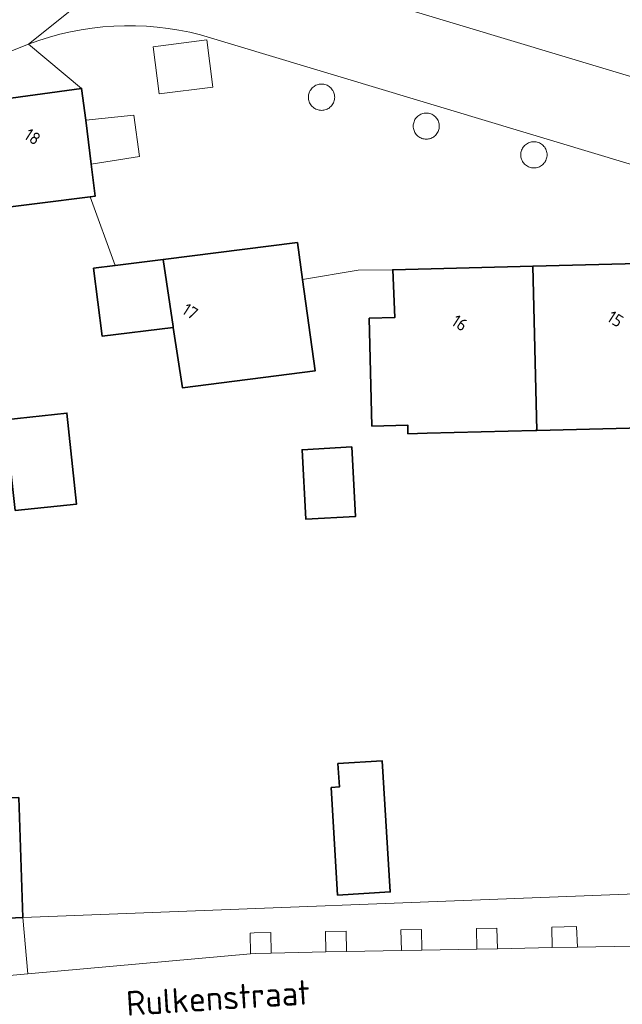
# Model space of a CAD drawing. Extents: x 184422 to 188298, y 343471 to 350189.
# Tile 413 of 513: x 187012 to 187056, y 349157 to 349228. Entities that reach past the tile are written whole.
import ezdxf
from ezdxf.enums import TextEntityAlignment as Align

# ---------------------------------------------------------------- set-up
doc = ezdxf.new("R2010")
doc.units = 0
for name, color, linetype, lineweight in [('B-WA-GR-BEPLANTING_CULTUUR_HEESTERS-GV', 252, 'Continuous', 18), ('B-WA-OG-TERREIN_ERF-GV', 252, 'Continuous', 18), ('B-WA-OG-TOPOGRAFIE-T18', 252, 'Continuous', 18), ('B-WA-VH-VERHARDING_OPEN-GV', 252, 'Continuous', 18), ('B-WA-VH-VERHARDING_SIERBESTRATING-GV', 252, 'Continuous', 18), ('B-WA-VH-VERHARDING_STRAATBAKSTEEN-GV', 252, 'Continuous', 18), ('B-WE-OG-BEBOUWING-GV', 250, 'Continuous', 35), ('B-WE-OG-BEBOUWING-T18', 10, 'Continuous', 18)]:
    doc.layers.add(name, color=color, linetype=linetype, lineweight=lineweight)
doc.styles.add('NLCS-ISO-M1000-T18', font='NLCS-ISO.ttf', dxfattribs={"height": 1.8})
doc.styles.add('NLCS-ISO-M500-T18', font='NLCS-ISO.ttf', dxfattribs={"height": 0.9})

msp = doc.modelspace()

# ---------------------------------------------------------------- linework, layer by layer
at = {"layer": 'B-WA-GR-BEPLANTING_CULTUUR_HEESTERS-GV', "flags": 128}
for points in [[(187025.216, 349226.849), (187021.304, 349226.35), (187021.744, 349222.902), (187025.656, 349223.401)], [(187025.216, 349226.849), (187021.304, 349226.35), (187021.744, 349222.902), (187025.656, 349223.401)], [(187025.216, 349226.849), (187021.304, 349226.35), (187021.744, 349222.902), (187025.656, 349223.401)], [(187034.538, 349222.665), (187034.534, 349222.749), (187034.523, 349222.832), (187034.505, 349222.913), (187034.48, 349222.993), (187034.448, 349223.07), (187034.41, 349223.145), (187034.365, 349223.215), (187034.314, 349223.281), (187034.257, 349223.343), (187034.195, 349223.4), (187034.129, 349223.451), (187034.058, 349223.496), (187033.984, 349223.534), (187033.907, 349223.566), (187033.827, 349223.591), (187033.746, 349223.609), (187033.663, 349223.62), (187033.579, 349223.624), (187033.495, 349223.62), (187033.412, 349223.609), (187033.331, 349223.591), (187033.251, 349223.566), (187033.174, 349223.534), (187033.1, 349223.496), (187033.029, 349223.451), (187032.963, 349223.4), (187032.901, 349223.343), (187032.844, 349223.281), (187032.793, 349223.215), (187032.748, 349223.145), (187032.71, 349223.07), (187032.678, 349222.993), (187032.653, 349222.913), (187032.635, 349222.832), (187032.624, 349222.749), (187032.62, 349222.665), (187032.624, 349222.581), (187032.635, 349222.498), (187032.653, 349222.417), (187032.678, 349222.337), (187032.71, 349222.26), (187032.748, 349222.185), (187032.793, 349222.115), (187032.844, 349222.049), (187032.901, 349221.987), (187032.963, 349221.93), (187033.029, 349221.879), (187033.1, 349221.834), (187033.174, 349221.796), (187033.251, 349221.764), (187033.331, 349221.739), (187033.412, 349221.721), (187033.495, 349221.71), (187033.579, 349221.706), (187033.663, 349221.71), (187033.746, 349221.721), (187033.827, 349221.739), (187033.907, 349221.764), (187033.984, 349221.796), (187034.058, 349221.834), (187034.129, 349221.879), (187034.195, 349221.93), (187034.257, 349221.987), (187034.314, 349222.049), (187034.365, 349222.115), (187034.41, 349222.185), (187034.448, 349222.26), (187034.48, 349222.337), (187034.505, 349222.417), (187034.523, 349222.498), (187034.534, 349222.581)], [(187034.538, 349222.665), (187034.534, 349222.749), (187034.523, 349222.832), (187034.505, 349222.913), (187034.48, 349222.993), (187034.448, 349223.07), (187034.41, 349223.145), (187034.365, 349223.215), (187034.314, 349223.281), (187034.257, 349223.343), (187034.195, 349223.4), (187034.129, 349223.451), (187034.058, 349223.496), (187033.984, 349223.534), (187033.907, 349223.566), (187033.827, 349223.591), (187033.746, 349223.609), (187033.663, 349223.62), (187033.579, 349223.624), (187033.495, 349223.62), (187033.412, 349223.609), (187033.331, 349223.591), (187033.251, 349223.566), (187033.174, 349223.534), (187033.1, 349223.496), (187033.029, 349223.451), (187032.963, 349223.4), (187032.901, 349223.343), (187032.844, 349223.281), (187032.793, 349223.215), (187032.748, 349223.145), (187032.71, 349223.07), (187032.678, 349222.993), (187032.653, 349222.913), (187032.635, 349222.832), (187032.624, 349222.749), (187032.62, 349222.665), (187032.624, 349222.581), (187032.635, 349222.498), (187032.653, 349222.417), (187032.678, 349222.337), (187032.71, 349222.26), (187032.748, 349222.185), (187032.793, 349222.115), (187032.844, 349222.049), (187032.901, 349221.987), (187032.963, 349221.93), (187033.029, 349221.879), (187033.1, 349221.834), (187033.174, 349221.796), (187033.251, 349221.764), (187033.331, 349221.739), (187033.412, 349221.721), (187033.495, 349221.71), (187033.579, 349221.706), (187033.663, 349221.71), (187033.746, 349221.721), (187033.827, 349221.739), (187033.907, 349221.764), (187033.984, 349221.796), (187034.058, 349221.834), (187034.129, 349221.879), (187034.195, 349221.93), (187034.257, 349221.987), (187034.314, 349222.049), (187034.365, 349222.115), (187034.41, 349222.185), (187034.448, 349222.26), (187034.48, 349222.337), (187034.505, 349222.417), (187034.523, 349222.498), (187034.534, 349222.581)], [(187034.538, 349222.665), (187034.534, 349222.749), (187034.523, 349222.832), (187034.505, 349222.913), (187034.48, 349222.993), (187034.448, 349223.07), (187034.41, 349223.145), (187034.365, 349223.215), (187034.314, 349223.281), (187034.257, 349223.343), (187034.195, 349223.4), (187034.129, 349223.451), (187034.058, 349223.496), (187033.984, 349223.534), (187033.907, 349223.566), (187033.827, 349223.591), (187033.746, 349223.609), (187033.663, 349223.62), (187033.579, 349223.624), (187033.495, 349223.62), (187033.412, 349223.609), (187033.331, 349223.591), (187033.251, 349223.566), (187033.174, 349223.534), (187033.1, 349223.496), (187033.029, 349223.451), (187032.963, 349223.4), (187032.901, 349223.343), (187032.844, 349223.281), (187032.793, 349223.215), (187032.748, 349223.145), (187032.71, 349223.07), (187032.678, 349222.993), (187032.653, 349222.913), (187032.635, 349222.832), (187032.624, 349222.749), (187032.62, 349222.665), (187032.624, 349222.581), (187032.635, 349222.498), (187032.653, 349222.417), (187032.678, 349222.337), (187032.71, 349222.26), (187032.748, 349222.185), (187032.793, 349222.115), (187032.844, 349222.049), (187032.901, 349221.987), (187032.963, 349221.93), (187033.029, 349221.879), (187033.1, 349221.834), (187033.174, 349221.796), (187033.251, 349221.764), (187033.331, 349221.739), (187033.412, 349221.721), (187033.495, 349221.71), (187033.579, 349221.706), (187033.663, 349221.71), (187033.746, 349221.721), (187033.827, 349221.739), (187033.907, 349221.764), (187033.984, 349221.796), (187034.058, 349221.834), (187034.129, 349221.879), (187034.195, 349221.93), (187034.257, 349221.987), (187034.314, 349222.049), (187034.365, 349222.115), (187034.41, 349222.185), (187034.448, 349222.26), (187034.48, 349222.337), (187034.505, 349222.417), (187034.523, 349222.498), (187034.534, 349222.581)], [(187040.265, 349220.557), (187040.269, 349220.474), (187040.279, 349220.392), (187040.297, 349220.311), (187040.322, 349220.232), (187040.354, 349220.156), (187040.392, 349220.082), (187040.437, 349220.012), (187040.487, 349219.946), (187040.543, 349219.885), (187040.604, 349219.829), (187040.67, 349219.779), (187040.74, 349219.734), (187040.814, 349219.696), (187040.89, 349219.664), (187040.969, 349219.639), (187041.05, 349219.621), (187041.132, 349219.611), (187041.215, 349219.607), (187041.298, 349219.611), (187041.38, 349219.621), (187041.461, 349219.639), (187041.54, 349219.664), (187041.616, 349219.696), (187041.69, 349219.734), (187041.76, 349219.779), (187041.826, 349219.829), (187041.887, 349219.885), (187041.943, 349219.946), (187041.993, 349220.012), (187042.038, 349220.082), (187042.076, 349220.156), (187042.108, 349220.232), (187042.133, 349220.311), (187042.151, 349220.392), (187042.161, 349220.474), (187042.165, 349220.557), (187042.161, 349220.64), (187042.151, 349220.722), (187042.133, 349220.803), (187042.108, 349220.882), (187042.076, 349220.958), (187042.038, 349221.032), (187041.993, 349221.102), (187041.943, 349221.168), (187041.887, 349221.229), (187041.826, 349221.285), (187041.76, 349221.335), (187041.69, 349221.38), (187041.616, 349221.418), (187041.54, 349221.45), (187041.461, 349221.475), (187041.38, 349221.493), (187041.298, 349221.503), (187041.215, 349221.507), (187041.132, 349221.503), (187041.05, 349221.493), (187040.969, 349221.475), (187040.89, 349221.45), (187040.814, 349221.418), (187040.74, 349221.38), (187040.67, 349221.335), (187040.604, 349221.285), (187040.543, 349221.229), (187040.487, 349221.168), (187040.437, 349221.102), (187040.392, 349221.032), (187040.354, 349220.958), (187040.322, 349220.882), (187040.297, 349220.803), (187040.279, 349220.722), (187040.269, 349220.64)], [(187040.265, 349220.557), (187040.269, 349220.474), (187040.279, 349220.392), (187040.297, 349220.311), (187040.322, 349220.232), (187040.354, 349220.156), (187040.392, 349220.082), (187040.437, 349220.012), (187040.487, 349219.946), (187040.543, 349219.885), (187040.604, 349219.829), (187040.67, 349219.779), (187040.74, 349219.734), (187040.814, 349219.696), (187040.89, 349219.664), (187040.969, 349219.639), (187041.05, 349219.621), (187041.132, 349219.611), (187041.215, 349219.607), (187041.298, 349219.611), (187041.38, 349219.621), (187041.461, 349219.639), (187041.54, 349219.664), (187041.616, 349219.696), (187041.69, 349219.734), (187041.76, 349219.779), (187041.826, 349219.829), (187041.887, 349219.885), (187041.943, 349219.946), (187041.993, 349220.012), (187042.038, 349220.082), (187042.076, 349220.156), (187042.108, 349220.232), (187042.133, 349220.311), (187042.151, 349220.392), (187042.161, 349220.474), (187042.165, 349220.557), (187042.161, 349220.64), (187042.151, 349220.722), (187042.133, 349220.803), (187042.108, 349220.882), (187042.076, 349220.958), (187042.038, 349221.032), (187041.993, 349221.102), (187041.943, 349221.168), (187041.887, 349221.229), (187041.826, 349221.285), (187041.76, 349221.335), (187041.69, 349221.38), (187041.616, 349221.418), (187041.54, 349221.45), (187041.461, 349221.475), (187041.38, 349221.493), (187041.298, 349221.503), (187041.215, 349221.507), (187041.132, 349221.503), (187041.05, 349221.493), (187040.969, 349221.475), (187040.89, 349221.45), (187040.814, 349221.418), (187040.74, 349221.38), (187040.67, 349221.335), (187040.604, 349221.285), (187040.543, 349221.229), (187040.487, 349221.168), (187040.437, 349221.102), (187040.392, 349221.032), (187040.354, 349220.958), (187040.322, 349220.882), (187040.297, 349220.803), (187040.279, 349220.722), (187040.269, 349220.64)], [(187040.265, 349220.557), (187040.269, 349220.474), (187040.279, 349220.392), (187040.297, 349220.311), (187040.322, 349220.232), (187040.354, 349220.156), (187040.392, 349220.082), (187040.437, 349220.012), (187040.487, 349219.946), (187040.543, 349219.885), (187040.604, 349219.829), (187040.67, 349219.779), (187040.74, 349219.734), (187040.814, 349219.696), (187040.89, 349219.664), (187040.969, 349219.639), (187041.05, 349219.621), (187041.132, 349219.611), (187041.215, 349219.607), (187041.298, 349219.611), (187041.38, 349219.621), (187041.461, 349219.639), (187041.54, 349219.664), (187041.616, 349219.696), (187041.69, 349219.734), (187041.76, 349219.779), (187041.826, 349219.829), (187041.887, 349219.885), (187041.943, 349219.946), (187041.993, 349220.012), (187042.038, 349220.082), (187042.076, 349220.156), (187042.108, 349220.232), (187042.133, 349220.311), (187042.151, 349220.392), (187042.161, 349220.474), (187042.165, 349220.557), (187042.161, 349220.64), (187042.151, 349220.722), (187042.133, 349220.803), (187042.108, 349220.882), (187042.076, 349220.958), (187042.038, 349221.032), (187041.993, 349221.102), (187041.943, 349221.168), (187041.887, 349221.229), (187041.826, 349221.285), (187041.76, 349221.335), (187041.69, 349221.38), (187041.616, 349221.418), (187041.54, 349221.45), (187041.461, 349221.475), (187041.38, 349221.493), (187041.298, 349221.503), (187041.215, 349221.507), (187041.132, 349221.503), (187041.05, 349221.493), (187040.969, 349221.475), (187040.89, 349221.45), (187040.814, 349221.418), (187040.74, 349221.38), (187040.67, 349221.335), (187040.604, 349221.285), (187040.543, 349221.229), (187040.487, 349221.168), (187040.437, 349221.102), (187040.392, 349221.032), (187040.354, 349220.958), (187040.322, 349220.882), (187040.297, 349220.803), (187040.279, 349220.722), (187040.269, 349220.64)], [(187050.022, 349218.465), (187050.018, 349218.548), (187050.007, 349218.631), (187049.989, 349218.713), (187049.964, 349218.793), (187049.932, 349218.87), (187049.894, 349218.944), (187049.849, 349219.014), (187049.798, 349219.081), (187049.741, 349219.142), (187049.68, 349219.199), (187049.613, 349219.25), (187049.543, 349219.295), (187049.469, 349219.333), (187049.392, 349219.365), (187049.312, 349219.39), (187049.23, 349219.408), (187049.147, 349219.419), (187049.064, 349219.423), (187048.981, 349219.419), (187048.898, 349219.408), (187048.816, 349219.39), (187048.736, 349219.365), (187048.659, 349219.333), (187048.585, 349219.295), (187048.515, 349219.25), (187048.448, 349219.199), (187048.387, 349219.142), (187048.33, 349219.081), (187048.279, 349219.014), (187048.234, 349218.944), (187048.196, 349218.87), (187048.164, 349218.793), (187048.139, 349218.713), (187048.121, 349218.631), (187048.11, 349218.548), (187048.106, 349218.465), (187048.11, 349218.382), (187048.121, 349218.299), (187048.139, 349218.217), (187048.164, 349218.137), (187048.196, 349218.06), (187048.234, 349217.986), (187048.279, 349217.916), (187048.33, 349217.849), (187048.387, 349217.788), (187048.448, 349217.731), (187048.515, 349217.68), (187048.585, 349217.635), (187048.659, 349217.597), (187048.736, 349217.565), (187048.816, 349217.54), (187048.898, 349217.522), (187048.981, 349217.511), (187049.064, 349217.507), (187049.147, 349217.511), (187049.23, 349217.522), (187049.312, 349217.54), (187049.392, 349217.565), (187049.469, 349217.597), (187049.543, 349217.635), (187049.613, 349217.68), (187049.68, 349217.731), (187049.741, 349217.788), (187049.798, 349217.849), (187049.849, 349217.916), (187049.894, 349217.986), (187049.932, 349218.06), (187049.964, 349218.137), (187049.989, 349218.217), (187050.007, 349218.299), (187050.018, 349218.382)], [(187050.022, 349218.465), (187050.018, 349218.548), (187050.007, 349218.631), (187049.989, 349218.713), (187049.964, 349218.793), (187049.932, 349218.87), (187049.894, 349218.944), (187049.849, 349219.014), (187049.798, 349219.081), (187049.741, 349219.142), (187049.68, 349219.199), (187049.613, 349219.25), (187049.543, 349219.295), (187049.469, 349219.333), (187049.392, 349219.365), (187049.312, 349219.39), (187049.23, 349219.408), (187049.147, 349219.419), (187049.064, 349219.423), (187048.981, 349219.419), (187048.898, 349219.408), (187048.816, 349219.39), (187048.736, 349219.365), (187048.659, 349219.333), (187048.585, 349219.295), (187048.515, 349219.25), (187048.448, 349219.199), (187048.387, 349219.142), (187048.33, 349219.081), (187048.279, 349219.014), (187048.234, 349218.944), (187048.196, 349218.87), (187048.164, 349218.793), (187048.139, 349218.713), (187048.121, 349218.631), (187048.11, 349218.548), (187048.106, 349218.465), (187048.11, 349218.382), (187048.121, 349218.299), (187048.139, 349218.217), (187048.164, 349218.137), (187048.196, 349218.06), (187048.234, 349217.986), (187048.279, 349217.916), (187048.33, 349217.849), (187048.387, 349217.788), (187048.448, 349217.731), (187048.515, 349217.68), (187048.585, 349217.635), (187048.659, 349217.597), (187048.736, 349217.565), (187048.816, 349217.54), (187048.898, 349217.522), (187048.981, 349217.511), (187049.064, 349217.507), (187049.147, 349217.511), (187049.23, 349217.522), (187049.312, 349217.54), (187049.392, 349217.565), (187049.469, 349217.597), (187049.543, 349217.635), (187049.613, 349217.68), (187049.68, 349217.731), (187049.741, 349217.788), (187049.798, 349217.849), (187049.849, 349217.916), (187049.894, 349217.986), (187049.932, 349218.06), (187049.964, 349218.137), (187049.989, 349218.217), (187050.007, 349218.299), (187050.018, 349218.382)], [(187050.022, 349218.465), (187050.018, 349218.548), (187050.007, 349218.631), (187049.989, 349218.713), (187049.964, 349218.793), (187049.932, 349218.87), (187049.894, 349218.944), (187049.849, 349219.014), (187049.798, 349219.081), (187049.741, 349219.142), (187049.68, 349219.199), (187049.613, 349219.25), (187049.543, 349219.295), (187049.469, 349219.333), (187049.392, 349219.365), (187049.312, 349219.39), (187049.23, 349219.408), (187049.147, 349219.419), (187049.064, 349219.423), (187048.981, 349219.419), (187048.898, 349219.408), (187048.816, 349219.39), (187048.736, 349219.365), (187048.659, 349219.333), (187048.585, 349219.295), (187048.515, 349219.25), (187048.448, 349219.199), (187048.387, 349219.142), (187048.33, 349219.081), (187048.279, 349219.014), (187048.234, 349218.944), (187048.196, 349218.87), (187048.164, 349218.793), (187048.139, 349218.713), (187048.121, 349218.631), (187048.11, 349218.548), (187048.106, 349218.465), (187048.11, 349218.382), (187048.121, 349218.299), (187048.139, 349218.217), (187048.164, 349218.137), (187048.196, 349218.06), (187048.234, 349217.986), (187048.279, 349217.916), (187048.33, 349217.849), (187048.387, 349217.788), (187048.448, 349217.731), (187048.515, 349217.68), (187048.585, 349217.635), (187048.659, 349217.597), (187048.736, 349217.565), (187048.816, 349217.54), (187048.898, 349217.522), (187048.981, 349217.511), (187049.064, 349217.507), (187049.147, 349217.511), (187049.23, 349217.522), (187049.312, 349217.54), (187049.392, 349217.565), (187049.469, 349217.597), (187049.543, 349217.635), (187049.613, 349217.68), (187049.68, 349217.731), (187049.741, 349217.788), (187049.798, 349217.849), (187049.849, 349217.916), (187049.894, 349217.986), (187049.932, 349218.06), (187049.964, 349218.137), (187049.989, 349218.217), (187050.007, 349218.299), (187050.018, 349218.382)], [(187033.899, 349160.335), (187035.399, 349160.364), (187035.368, 349161.864), (187033.868, 349161.834)], [(187033.899, 349160.335), (187035.399, 349160.364), (187035.368, 349161.864), (187033.868, 349161.834)], [(187033.899, 349160.335), (187035.399, 349160.364), (187035.368, 349161.864), (187033.868, 349161.834)], [(187040.898, 349160.47), (187040.867, 349161.97), (187039.367, 349161.941), (187039.398, 349160.441)], [(187040.898, 349160.47), (187040.867, 349161.97), (187039.367, 349161.941), (187039.398, 349160.441)], [(187040.898, 349160.47), (187040.867, 349161.97), (187039.367, 349161.941), (187039.398, 349160.441)], [(187046.397, 349160.576), (187046.366, 349162.076), (187044.867, 349162.047), (187044.897, 349160.547)], [(187046.397, 349160.576), (187046.366, 349162.076), (187044.867, 349162.047), (187044.897, 349160.547)], [(187046.397, 349160.576), (187046.366, 349162.076), (187044.867, 349162.047), (187044.897, 349160.547)], [(187052.24, 349160.689), (187052.169, 349162.188), (187050.366, 349162.154), (187050.396, 349160.654)], [(187052.24, 349160.689), (187052.169, 349162.188), (187050.366, 349162.154), (187050.396, 349160.654)], [(187052.24, 349160.689), (187052.169, 349162.188), (187050.366, 349162.154), (187050.396, 349160.654)], [(187028.4, 349160.205), (187028.738, 349160.235), (187029.9, 349160.257), (187029.869, 349161.757), (187028.658, 349161.734), (187028.37, 349161.708)], [(187028.4, 349160.205), (187028.738, 349160.235), (187029.9, 349160.257), (187029.869, 349161.757), (187028.658, 349161.734), (187028.37, 349161.708)], [(187028.4, 349160.205), (187028.738, 349160.235), (187029.9, 349160.257), (187029.869, 349161.757), (187028.658, 349161.734), (187028.37, 349161.708)]]:
    msp.add_lwpolyline(points, close=True, dxfattribs=at)
at = {"layer": 'B-WA-OG-TERREIN_ERF-GV', "flags": 128}
for points in [[(187061.783, 349198.676), (187049.287, 349198.358), (187049.156, 349198.355), (187041.276, 349198.158), (187039.878, 349198.122), (187039.862, 349198.755), (187037.255, 349198.689), (187037.055, 349206.547), (187038.914, 349206.594), (187038.769, 349210.082), (187036.256, 349210.06), (187032.194, 349209.374), (187033.11, 349202.707), (187023.435, 349201.486), (187022.771, 349205.884), (187017.587, 349205.23), (187016.961, 349210.191), (187018.528, 349210.389), (187016.715, 349215.405), (187005.091, 349213.933), (187003.218, 349215.451), (187002.686, 349219.659), (187004.145, 349221.681)], [(187061.783, 349198.676), (187049.287, 349198.358), (187049.156, 349198.355), (187041.276, 349198.158), (187039.878, 349198.122), (187039.862, 349198.755), (187037.255, 349198.689), (187037.055, 349206.547), (187038.914, 349206.594), (187038.769, 349210.082), (187036.256, 349210.06), (187032.194, 349209.374), (187033.11, 349202.707), (187023.435, 349201.486), (187022.771, 349205.884), (187017.587, 349205.23), (187016.961, 349210.191), (187018.528, 349210.389), (187016.715, 349215.405), (187005.091, 349213.933), (187003.218, 349215.451), (187002.686, 349219.659), (187004.145, 349221.681)], [(187061.783, 349198.676), (187049.287, 349198.358), (187049.156, 349198.355), (187041.276, 349198.158), (187039.878, 349198.122), (187039.862, 349198.755), (187037.255, 349198.689), (187037.055, 349206.547), (187038.914, 349206.594), (187038.769, 349210.082), (187036.256, 349210.06), (187032.194, 349209.374), (187033.11, 349202.707), (187023.435, 349201.486), (187022.771, 349205.884), (187017.587, 349205.23), (187016.961, 349210.191), (187018.528, 349210.389), (187016.715, 349215.405), (187005.091, 349213.933), (187003.218, 349215.451), (187002.686, 349219.659), (187004.145, 349221.681)], [(186989.006, 349161.78), (186989.188, 349161.786), (186998.051, 349162.143), (186997.906, 349165.759), (186997.85, 349167.139), (186998.811, 349167.178), (186998.656, 349171.034), (187000.213, 349171.097), (187001.347, 349173.553), (187002.42, 349174.581), (187005.127, 349174.697), (187006.156, 349173.655), (187006.284, 349171.415), (187011.501, 349171.594), (187011.795, 349162.84), (187057.127, 349164.611)], [(186989.006, 349161.78), (186989.188, 349161.786), (186998.051, 349162.143), (186997.906, 349165.759), (186997.85, 349167.139), (186998.811, 349167.178), (186998.656, 349171.034), (187000.213, 349171.097), (187001.347, 349173.553), (187002.42, 349174.581), (187005.127, 349174.697), (187006.156, 349173.655), (187006.284, 349171.415), (187011.501, 349171.594), (187011.795, 349162.84), (187057.127, 349164.611)], [(186989.006, 349161.78), (186989.188, 349161.786), (186998.051, 349162.143), (186997.906, 349165.759), (186997.85, 349167.139), (186998.811, 349167.178), (186998.656, 349171.034), (187000.213, 349171.097), (187001.347, 349173.553), (187002.42, 349174.581), (187005.127, 349174.697), (187006.156, 349173.655), (187006.284, 349171.415), (187011.501, 349171.594), (187011.795, 349162.84), (187057.127, 349164.611)]]:
    msp.add_lwpolyline(points, dxfattribs=at)
for points in [[(187036.065, 349192.103), (187032.43, 349191.905), (187032.154, 349196.964), (187035.789, 349197.162)], [(187036.065, 349192.103), (187032.43, 349191.905), (187032.154, 349196.964), (187035.789, 349197.162)], [(187036.065, 349192.103), (187032.43, 349191.905), (187032.154, 349196.964), (187035.789, 349197.162)], [(187034.876, 349172.372), (187034.773, 349174.07), (187038.009, 349174.265), (187038.585, 349164.712), (187034.752, 349164.481), (187034.278, 349172.336)], [(187034.876, 349172.372), (187034.773, 349174.07), (187038.009, 349174.265), (187038.585, 349164.712), (187034.752, 349164.481), (187034.278, 349172.336)], [(187034.876, 349172.372), (187034.773, 349174.07), (187038.009, 349174.265), (187038.585, 349164.712), (187034.752, 349164.481), (187034.278, 349172.336)]]:
    msp.add_lwpolyline(points, close=True, dxfattribs=at)
at = {"layer": 'B-WA-VH-VERHARDING_OPEN-GV', "flags": 128}
msp.add_lwpolyline([(187016.382, 349220.987), (187016.786, 349217.793), (187020.317, 349218.343), (187019.889, 349221.351)], close=True, dxfattribs=at)
msp.add_lwpolyline([(187016.382, 349220.987), (187016.786, 349217.793), (187020.317, 349218.343), (187019.889, 349221.351)], close=True, dxfattribs=at)
msp.add_lwpolyline([(187016.382, 349220.987), (187016.786, 349217.793), (187020.317, 349218.343), (187019.889, 349221.351)], close=True, dxfattribs=at)
at = {"layer": 'B-WA-VH-VERHARDING_SIERBESTRATING-GV', "flags": 128}
for points in [[(187026.523, 349233.09), (187068.223, 349220.519), (187094.107, 349210.187), (187096.67, 349209.855), (187098.3, 349211.558), (187099.939, 349214.463), (187098.461, 349217.543), (187097.155, 349216.916), (187094.539, 349215.402), (187086.456, 349224.225), (187081.194, 349229.174), (187076.178, 349233.891), (187076.012, 349234.054), (187066.825, 349243.067), (187062.046, 349247.755), (187058.358, 349251.374), (187053.304, 349256.332), (187052.344, 349255.346), (187046.299, 349261.912), (187041.938, 349266.648), (187041.241, 349267.376)], [(187026.523, 349233.09), (187068.223, 349220.519), (187094.107, 349210.187), (187096.67, 349209.855), (187098.3, 349211.558), (187099.939, 349214.463), (187098.461, 349217.543), (187097.155, 349216.916), (187094.539, 349215.402), (187086.456, 349224.225), (187081.194, 349229.174), (187076.178, 349233.891), (187076.012, 349234.054), (187066.825, 349243.067), (187062.046, 349247.755), (187058.358, 349251.374), (187053.304, 349256.332), (187052.344, 349255.346), (187046.299, 349261.912), (187041.938, 349266.648), (187041.241, 349267.376)], [(187026.523, 349233.09), (187068.223, 349220.519), (187094.107, 349210.187), (187096.67, 349209.855), (187098.3, 349211.558), (187099.939, 349214.463), (187098.461, 349217.543), (187097.155, 349216.916), (187094.539, 349215.402), (187086.456, 349224.225), (187081.194, 349229.174), (187076.178, 349233.891), (187076.012, 349234.054), (187066.825, 349243.067), (187062.046, 349247.755), (187058.358, 349251.374), (187053.304, 349256.332), (187052.344, 349255.346), (187046.299, 349261.912), (187041.938, 349266.648), (187041.241, 349267.376)], [(186987.412, 349225.057), (186977.306, 349223.309), (186977.333, 349223.036), (186978.257, 349217.39), (186978.312, 349217.137), (186978.72, 349217.212), (186983.041, 349218.008), (186982.877, 349218.591), (186984.774, 349218.966), (186984.906, 349218.348), (186990.645, 349219.318), (186995.348, 349220.541), (187000, 349221.946), (187002.852, 349222.905), (187005.681, 349223.935), (187012.216, 349226.535), (187025.273, 349236.982), (187019.827, 349239.756)], [(186987.412, 349225.057), (186977.306, 349223.309), (186977.333, 349223.036), (186978.257, 349217.39), (186978.312, 349217.137), (186978.72, 349217.212), (186983.041, 349218.008), (186982.877, 349218.591), (186984.774, 349218.966), (186984.906, 349218.348), (186990.645, 349219.318), (186995.348, 349220.541), (187000, 349221.946), (187002.852, 349222.905), (187005.681, 349223.935), (187012.216, 349226.535), (187025.273, 349236.982), (187019.827, 349239.756)], [(186987.412, 349225.057), (186977.306, 349223.309), (186977.333, 349223.036), (186978.257, 349217.39), (186978.312, 349217.137), (186978.72, 349217.212), (186983.041, 349218.008), (186982.877, 349218.591), (186984.774, 349218.966), (186984.906, 349218.348), (186990.645, 349219.318), (186995.348, 349220.541), (187000, 349221.946), (187002.852, 349222.905), (187005.681, 349223.935), (187012.216, 349226.535), (187025.273, 349236.982), (187019.827, 349239.756)], [(187025.273, 349236.982), (187012.216, 349226.535)], [(187025.273, 349236.982), (187012.216, 349226.535)], [(187025.273, 349236.982), (187012.216, 349226.535)], [(187109.742, 349195.619), (187115.5, 349192.633), (187116.016, 349192.366), (187119.303, 349190.661), (187121.835, 349196.224), (187114.674, 349199.938), (187104.141, 349205.41), (187094.107, 349210.187), (187068.223, 349220.519), (187026.523, 349233.09)], [(187109.742, 349195.619), (187115.5, 349192.633), (187116.016, 349192.366), (187119.303, 349190.661), (187121.835, 349196.224), (187114.674, 349199.938), (187104.141, 349205.41), (187094.107, 349210.187), (187068.223, 349220.519), (187026.523, 349233.09)], [(187109.742, 349195.619), (187115.5, 349192.633), (187116.016, 349192.366), (187119.303, 349190.661), (187121.835, 349196.224), (187114.674, 349199.938), (187104.141, 349205.41), (187094.107, 349210.187), (187068.223, 349220.519), (187026.523, 349233.09)], [(187024.744, 349227.22), (187066.265, 349214.73), (187095.509, 349203), (187109.663, 349195.66)], [(187109.663, 349195.66), (187095.509, 349203), (187066.265, 349214.73), (187024.744, 349227.22)], [(187024.744, 349227.22), (187066.265, 349214.73), (187095.509, 349203), (187109.663, 349195.66)], [(187109.663, 349195.66), (187095.509, 349203), (187066.265, 349214.73), (187024.744, 349227.22)], [(187024.744, 349227.22), (187066.265, 349214.73), (187095.509, 349203), (187109.663, 349195.66)], [(187109.663, 349195.66), (187095.509, 349203), (187066.265, 349214.73), (187024.744, 349227.22)], [(187012.216, 349226.535), (187016.088, 349223.309), (187016.382, 349220.987), (187019.889, 349221.351), (187020.317, 349218.343), (187016.786, 349217.793), (187017.082, 349215.452), (187016.715, 349215.405)], [(187012.216, 349226.535), (187016.088, 349223.309), (187016.382, 349220.987), (187019.889, 349221.351), (187020.317, 349218.343), (187016.786, 349217.793), (187017.082, 349215.452), (187016.715, 349215.405)], [(187012.216, 349226.535), (187016.088, 349223.309), (187016.382, 349220.987), (187019.889, 349221.351), (187020.317, 349218.343), (187016.786, 349217.793), (187017.082, 349215.452), (187016.715, 349215.405)], [(187016.715, 349215.405), (187018.528, 349210.389), (187022.024, 349210.83), (187031.824, 349212.068), (187032.194, 349209.374), (187036.256, 349210.06), (187038.769, 349210.082), (187048.982, 349210.342), (187061.478, 349210.661)], [(187016.715, 349215.405), (187018.528, 349210.389), (187022.024, 349210.83), (187031.824, 349212.068), (187032.194, 349209.374), (187036.256, 349210.06), (187038.769, 349210.082), (187048.982, 349210.342), (187061.478, 349210.661)], [(187016.715, 349215.405), (187018.528, 349210.389), (187022.024, 349210.83), (187031.824, 349212.068), (187032.194, 349209.374), (187036.256, 349210.06), (187038.769, 349210.082), (187048.982, 349210.342), (187061.478, 349210.661)]]:
    msp.add_lwpolyline(points, dxfattribs=at)
at = {"layer": 'B-WA-VH-VERHARDING_SIERBESTRATING-GV'}
for points in [[(187012.216, 349226.535, -0.154782), (187024.744, 349227.22)], [(187024.744, 349227.22, 0.154782), (187012.216, 349226.535)], [(187012.216, 349226.535, -0.154782), (187024.744, 349227.22)], [(187024.744, 349227.22, 0.154782), (187012.216, 349226.535)], [(187012.216, 349226.535, -0.154782), (187024.744, 349227.22)], [(187024.744, 349227.22, 0.154782), (187012.216, 349226.535)]]:
    msp.add_lwpolyline(points, format="xyb", dxfattribs=at)
at = {"layer": 'B-WA-VH-VERHARDING_SIERBESTRATING-GV', "flags": 128}
for points in [[(186987.942, 349218.43), (187000, 349221.077), (187004.138, 349221.986), (187004.145, 349221.681), (187016.088, 349223.309), (187012.216, 349226.535), (187005.681, 349223.935), (187002.852, 349222.905), (187000, 349221.946), (186995.348, 349220.541), (186990.645, 349219.318), (186984.906, 349218.348), (186984.774, 349218.966), (186982.877, 349218.591), (186983.041, 349218.008), (186978.72, 349217.212), (186978.815, 349216.694)], [(186987.942, 349218.43), (187000, 349221.077), (187004.138, 349221.986), (187004.145, 349221.681), (187016.088, 349223.309), (187012.216, 349226.535), (187005.681, 349223.935), (187002.852, 349222.905), (187000, 349221.946), (186995.348, 349220.541), (186990.645, 349219.318), (186984.906, 349218.348), (186984.774, 349218.966), (186982.877, 349218.591), (186983.041, 349218.008), (186978.72, 349217.212), (186978.815, 349216.694)], [(186987.942, 349218.43), (187000, 349221.077), (187004.138, 349221.986), (187004.145, 349221.681), (187016.088, 349223.309), (187012.216, 349226.535), (187005.681, 349223.935), (187002.852, 349222.905), (187000, 349221.946), (186995.348, 349220.541), (186990.645, 349219.318), (186984.906, 349218.348), (186984.774, 349218.966), (186982.877, 349218.591), (186983.041, 349218.008), (186978.72, 349217.212), (186978.815, 349216.694)], [(187025.216, 349226.849), (187025.656, 349223.401), (187021.744, 349222.902), (187021.304, 349226.35)], [(187025.216, 349226.849), (187025.656, 349223.401), (187021.744, 349222.902), (187021.304, 349226.35)], [(187025.216, 349226.849), (187025.656, 349223.401), (187021.744, 349222.902), (187021.304, 349226.35)], [(187032.62, 349222.665), (187032.624, 349222.749), (187032.635, 349222.832), (187032.653, 349222.913), (187032.678, 349222.993), (187032.71, 349223.07), (187032.748, 349223.145), (187032.793, 349223.215), (187032.844, 349223.281), (187032.901, 349223.343), (187032.963, 349223.4), (187033.029, 349223.451), (187033.1, 349223.496), (187033.174, 349223.534), (187033.251, 349223.566), (187033.331, 349223.591), (187033.412, 349223.609), (187033.495, 349223.62), (187033.579, 349223.624), (187033.663, 349223.62), (187033.746, 349223.609), (187033.827, 349223.591), (187033.907, 349223.566), (187033.984, 349223.534), (187034.058, 349223.496), (187034.129, 349223.451), (187034.195, 349223.4), (187034.257, 349223.343), (187034.314, 349223.281), (187034.365, 349223.215), (187034.41, 349223.145), (187034.448, 349223.07), (187034.48, 349222.993), (187034.505, 349222.913), (187034.523, 349222.832), (187034.534, 349222.749), (187034.538, 349222.665), (187034.534, 349222.581), (187034.523, 349222.498), (187034.505, 349222.417), (187034.48, 349222.337), (187034.448, 349222.26), (187034.41, 349222.185), (187034.365, 349222.115), (187034.314, 349222.049), (187034.257, 349221.987), (187034.195, 349221.93), (187034.129, 349221.879), (187034.058, 349221.834), (187033.984, 349221.796), (187033.907, 349221.764), (187033.827, 349221.739), (187033.746, 349221.721), (187033.663, 349221.71), (187033.579, 349221.706), (187033.495, 349221.71), (187033.412, 349221.721), (187033.331, 349221.739), (187033.251, 349221.764), (187033.174, 349221.796), (187033.1, 349221.834), (187033.029, 349221.879), (187032.963, 349221.93), (187032.901, 349221.987), (187032.844, 349222.049), (187032.793, 349222.115), (187032.748, 349222.185), (187032.71, 349222.26), (187032.678, 349222.337), (187032.653, 349222.417), (187032.635, 349222.498), (187032.624, 349222.581)], [(187032.62, 349222.665), (187032.624, 349222.749), (187032.635, 349222.832), (187032.653, 349222.913), (187032.678, 349222.993), (187032.71, 349223.07), (187032.748, 349223.145), (187032.793, 349223.215), (187032.844, 349223.281), (187032.901, 349223.343), (187032.963, 349223.4), (187033.029, 349223.451), (187033.1, 349223.496), (187033.174, 349223.534), (187033.251, 349223.566), (187033.331, 349223.591), (187033.412, 349223.609), (187033.495, 349223.62), (187033.579, 349223.624), (187033.663, 349223.62), (187033.746, 349223.609), (187033.827, 349223.591), (187033.907, 349223.566), (187033.984, 349223.534), (187034.058, 349223.496), (187034.129, 349223.451), (187034.195, 349223.4), (187034.257, 349223.343), (187034.314, 349223.281), (187034.365, 349223.215), (187034.41, 349223.145), (187034.448, 349223.07), (187034.48, 349222.993), (187034.505, 349222.913), (187034.523, 349222.832), (187034.534, 349222.749), (187034.538, 349222.665), (187034.534, 349222.581), (187034.523, 349222.498), (187034.505, 349222.417), (187034.48, 349222.337), (187034.448, 349222.26), (187034.41, 349222.185), (187034.365, 349222.115), (187034.314, 349222.049), (187034.257, 349221.987), (187034.195, 349221.93), (187034.129, 349221.879), (187034.058, 349221.834), (187033.984, 349221.796), (187033.907, 349221.764), (187033.827, 349221.739), (187033.746, 349221.721), (187033.663, 349221.71), (187033.579, 349221.706), (187033.495, 349221.71), (187033.412, 349221.721), (187033.331, 349221.739), (187033.251, 349221.764), (187033.174, 349221.796), (187033.1, 349221.834), (187033.029, 349221.879), (187032.963, 349221.93), (187032.901, 349221.987), (187032.844, 349222.049), (187032.793, 349222.115), (187032.748, 349222.185), (187032.71, 349222.26), (187032.678, 349222.337), (187032.653, 349222.417), (187032.635, 349222.498), (187032.624, 349222.581)], [(187032.62, 349222.665), (187032.624, 349222.749), (187032.635, 349222.832), (187032.653, 349222.913), (187032.678, 349222.993), (187032.71, 349223.07), (187032.748, 349223.145), (187032.793, 349223.215), (187032.844, 349223.281), (187032.901, 349223.343), (187032.963, 349223.4), (187033.029, 349223.451), (187033.1, 349223.496), (187033.174, 349223.534), (187033.251, 349223.566), (187033.331, 349223.591), (187033.412, 349223.609), (187033.495, 349223.62), (187033.579, 349223.624), (187033.663, 349223.62), (187033.746, 349223.609), (187033.827, 349223.591), (187033.907, 349223.566), (187033.984, 349223.534), (187034.058, 349223.496), (187034.129, 349223.451), (187034.195, 349223.4), (187034.257, 349223.343), (187034.314, 349223.281), (187034.365, 349223.215), (187034.41, 349223.145), (187034.448, 349223.07), (187034.48, 349222.993), (187034.505, 349222.913), (187034.523, 349222.832), (187034.534, 349222.749), (187034.538, 349222.665), (187034.534, 349222.581), (187034.523, 349222.498), (187034.505, 349222.417), (187034.48, 349222.337), (187034.448, 349222.26), (187034.41, 349222.185), (187034.365, 349222.115), (187034.314, 349222.049), (187034.257, 349221.987), (187034.195, 349221.93), (187034.129, 349221.879), (187034.058, 349221.834), (187033.984, 349221.796), (187033.907, 349221.764), (187033.827, 349221.739), (187033.746, 349221.721), (187033.663, 349221.71), (187033.579, 349221.706), (187033.495, 349221.71), (187033.412, 349221.721), (187033.331, 349221.739), (187033.251, 349221.764), (187033.174, 349221.796), (187033.1, 349221.834), (187033.029, 349221.879), (187032.963, 349221.93), (187032.901, 349221.987), (187032.844, 349222.049), (187032.793, 349222.115), (187032.748, 349222.185), (187032.71, 349222.26), (187032.678, 349222.337), (187032.653, 349222.417), (187032.635, 349222.498), (187032.624, 349222.581)], [(187042.165, 349220.557), (187042.161, 349220.474), (187042.151, 349220.392), (187042.133, 349220.311), (187042.108, 349220.232), (187042.076, 349220.156), (187042.038, 349220.082), (187041.993, 349220.012), (187041.943, 349219.946), (187041.887, 349219.885), (187041.826, 349219.829), (187041.76, 349219.779), (187041.69, 349219.734), (187041.616, 349219.696), (187041.54, 349219.664), (187041.461, 349219.639), (187041.38, 349219.621), (187041.298, 349219.611), (187041.215, 349219.607), (187041.132, 349219.611), (187041.05, 349219.621), (187040.969, 349219.639), (187040.89, 349219.664), (187040.814, 349219.696), (187040.74, 349219.734), (187040.67, 349219.779), (187040.604, 349219.829), (187040.543, 349219.885), (187040.487, 349219.946), (187040.437, 349220.012), (187040.392, 349220.082), (187040.354, 349220.156), (187040.322, 349220.232), (187040.297, 349220.311), (187040.279, 349220.392), (187040.269, 349220.474), (187040.265, 349220.557), (187040.269, 349220.64), (187040.279, 349220.722), (187040.297, 349220.803), (187040.322, 349220.882), (187040.354, 349220.958), (187040.392, 349221.032), (187040.437, 349221.102), (187040.487, 349221.168), (187040.543, 349221.229), (187040.604, 349221.285), (187040.67, 349221.335), (187040.74, 349221.38), (187040.814, 349221.418), (187040.89, 349221.45), (187040.969, 349221.475), (187041.05, 349221.493), (187041.132, 349221.503), (187041.215, 349221.507), (187041.298, 349221.503), (187041.38, 349221.493), (187041.461, 349221.475), (187041.54, 349221.45), (187041.616, 349221.418), (187041.69, 349221.38), (187041.76, 349221.335), (187041.826, 349221.285), (187041.887, 349221.229), (187041.943, 349221.168), (187041.993, 349221.102), (187042.038, 349221.032), (187042.076, 349220.958), (187042.108, 349220.882), (187042.133, 349220.803), (187042.151, 349220.722), (187042.161, 349220.64)], [(187042.165, 349220.557), (187042.161, 349220.474), (187042.151, 349220.392), (187042.133, 349220.311), (187042.108, 349220.232), (187042.076, 349220.156), (187042.038, 349220.082), (187041.993, 349220.012), (187041.943, 349219.946), (187041.887, 349219.885), (187041.826, 349219.829), (187041.76, 349219.779), (187041.69, 349219.734), (187041.616, 349219.696), (187041.54, 349219.664), (187041.461, 349219.639), (187041.38, 349219.621), (187041.298, 349219.611), (187041.215, 349219.607), (187041.132, 349219.611), (187041.05, 349219.621), (187040.969, 349219.639), (187040.89, 349219.664), (187040.814, 349219.696), (187040.74, 349219.734), (187040.67, 349219.779), (187040.604, 349219.829), (187040.543, 349219.885), (187040.487, 349219.946), (187040.437, 349220.012), (187040.392, 349220.082), (187040.354, 349220.156), (187040.322, 349220.232), (187040.297, 349220.311), (187040.279, 349220.392), (187040.269, 349220.474), (187040.265, 349220.557), (187040.269, 349220.64), (187040.279, 349220.722), (187040.297, 349220.803), (187040.322, 349220.882), (187040.354, 349220.958), (187040.392, 349221.032), (187040.437, 349221.102), (187040.487, 349221.168), (187040.543, 349221.229), (187040.604, 349221.285), (187040.67, 349221.335), (187040.74, 349221.38), (187040.814, 349221.418), (187040.89, 349221.45), (187040.969, 349221.475), (187041.05, 349221.493), (187041.132, 349221.503), (187041.215, 349221.507), (187041.298, 349221.503), (187041.38, 349221.493), (187041.461, 349221.475), (187041.54, 349221.45), (187041.616, 349221.418), (187041.69, 349221.38), (187041.76, 349221.335), (187041.826, 349221.285), (187041.887, 349221.229), (187041.943, 349221.168), (187041.993, 349221.102), (187042.038, 349221.032), (187042.076, 349220.958), (187042.108, 349220.882), (187042.133, 349220.803), (187042.151, 349220.722), (187042.161, 349220.64)], [(187042.165, 349220.557), (187042.161, 349220.474), (187042.151, 349220.392), (187042.133, 349220.311), (187042.108, 349220.232), (187042.076, 349220.156), (187042.038, 349220.082), (187041.993, 349220.012), (187041.943, 349219.946), (187041.887, 349219.885), (187041.826, 349219.829), (187041.76, 349219.779), (187041.69, 349219.734), (187041.616, 349219.696), (187041.54, 349219.664), (187041.461, 349219.639), (187041.38, 349219.621), (187041.298, 349219.611), (187041.215, 349219.607), (187041.132, 349219.611), (187041.05, 349219.621), (187040.969, 349219.639), (187040.89, 349219.664), (187040.814, 349219.696), (187040.74, 349219.734), (187040.67, 349219.779), (187040.604, 349219.829), (187040.543, 349219.885), (187040.487, 349219.946), (187040.437, 349220.012), (187040.392, 349220.082), (187040.354, 349220.156), (187040.322, 349220.232), (187040.297, 349220.311), (187040.279, 349220.392), (187040.269, 349220.474), (187040.265, 349220.557), (187040.269, 349220.64), (187040.279, 349220.722), (187040.297, 349220.803), (187040.322, 349220.882), (187040.354, 349220.958), (187040.392, 349221.032), (187040.437, 349221.102), (187040.487, 349221.168), (187040.543, 349221.229), (187040.604, 349221.285), (187040.67, 349221.335), (187040.74, 349221.38), (187040.814, 349221.418), (187040.89, 349221.45), (187040.969, 349221.475), (187041.05, 349221.493), (187041.132, 349221.503), (187041.215, 349221.507), (187041.298, 349221.503), (187041.38, 349221.493), (187041.461, 349221.475), (187041.54, 349221.45), (187041.616, 349221.418), (187041.69, 349221.38), (187041.76, 349221.335), (187041.826, 349221.285), (187041.887, 349221.229), (187041.943, 349221.168), (187041.993, 349221.102), (187042.038, 349221.032), (187042.076, 349220.958), (187042.108, 349220.882), (187042.133, 349220.803), (187042.151, 349220.722), (187042.161, 349220.64)], [(187048.106, 349218.465), (187048.11, 349218.548), (187048.121, 349218.631), (187048.139, 349218.713), (187048.164, 349218.793), (187048.196, 349218.87), (187048.234, 349218.944), (187048.279, 349219.014), (187048.33, 349219.081), (187048.387, 349219.142), (187048.448, 349219.199), (187048.515, 349219.25), (187048.585, 349219.295), (187048.659, 349219.333), (187048.736, 349219.365), (187048.816, 349219.39), (187048.898, 349219.408), (187048.981, 349219.419), (187049.064, 349219.423), (187049.147, 349219.419), (187049.23, 349219.408), (187049.312, 349219.39), (187049.392, 349219.365), (187049.469, 349219.333), (187049.543, 349219.295), (187049.613, 349219.25), (187049.68, 349219.199), (187049.741, 349219.142), (187049.798, 349219.081), (187049.849, 349219.014), (187049.894, 349218.944), (187049.932, 349218.87), (187049.964, 349218.793), (187049.989, 349218.713), (187050.007, 349218.631), (187050.018, 349218.548), (187050.022, 349218.465), (187050.018, 349218.382), (187050.007, 349218.299), (187049.989, 349218.217), (187049.964, 349218.137), (187049.932, 349218.06), (187049.894, 349217.986), (187049.849, 349217.916), (187049.798, 349217.849), (187049.741, 349217.788), (187049.68, 349217.731), (187049.613, 349217.68), (187049.543, 349217.635), (187049.469, 349217.597), (187049.392, 349217.565), (187049.312, 349217.54), (187049.23, 349217.522), (187049.147, 349217.511), (187049.064, 349217.507), (187048.981, 349217.511), (187048.898, 349217.522), (187048.816, 349217.54), (187048.736, 349217.565), (187048.659, 349217.597), (187048.585, 349217.635), (187048.515, 349217.68), (187048.448, 349217.731), (187048.387, 349217.788), (187048.33, 349217.849), (187048.279, 349217.916), (187048.234, 349217.986), (187048.196, 349218.06), (187048.164, 349218.137), (187048.139, 349218.217), (187048.121, 349218.299), (187048.11, 349218.382)], [(187048.106, 349218.465), (187048.11, 349218.548), (187048.121, 349218.631), (187048.139, 349218.713), (187048.164, 349218.793), (187048.196, 349218.87), (187048.234, 349218.944), (187048.279, 349219.014), (187048.33, 349219.081), (187048.387, 349219.142), (187048.448, 349219.199), (187048.515, 349219.25), (187048.585, 349219.295), (187048.659, 349219.333), (187048.736, 349219.365), (187048.816, 349219.39), (187048.898, 349219.408), (187048.981, 349219.419), (187049.064, 349219.423), (187049.147, 349219.419), (187049.23, 349219.408), (187049.312, 349219.39), (187049.392, 349219.365), (187049.469, 349219.333), (187049.543, 349219.295), (187049.613, 349219.25), (187049.68, 349219.199), (187049.741, 349219.142), (187049.798, 349219.081), (187049.849, 349219.014), (187049.894, 349218.944), (187049.932, 349218.87), (187049.964, 349218.793), (187049.989, 349218.713), (187050.007, 349218.631), (187050.018, 349218.548), (187050.022, 349218.465), (187050.018, 349218.382), (187050.007, 349218.299), (187049.989, 349218.217), (187049.964, 349218.137), (187049.932, 349218.06), (187049.894, 349217.986), (187049.849, 349217.916), (187049.798, 349217.849), (187049.741, 349217.788), (187049.68, 349217.731), (187049.613, 349217.68), (187049.543, 349217.635), (187049.469, 349217.597), (187049.392, 349217.565), (187049.312, 349217.54), (187049.23, 349217.522), (187049.147, 349217.511), (187049.064, 349217.507), (187048.981, 349217.511), (187048.898, 349217.522), (187048.816, 349217.54), (187048.736, 349217.565), (187048.659, 349217.597), (187048.585, 349217.635), (187048.515, 349217.68), (187048.448, 349217.731), (187048.387, 349217.788), (187048.33, 349217.849), (187048.279, 349217.916), (187048.234, 349217.986), (187048.196, 349218.06), (187048.164, 349218.137), (187048.139, 349218.217), (187048.121, 349218.299), (187048.11, 349218.382)], [(187048.106, 349218.465), (187048.11, 349218.548), (187048.121, 349218.631), (187048.139, 349218.713), (187048.164, 349218.793), (187048.196, 349218.87), (187048.234, 349218.944), (187048.279, 349219.014), (187048.33, 349219.081), (187048.387, 349219.142), (187048.448, 349219.199), (187048.515, 349219.25), (187048.585, 349219.295), (187048.659, 349219.333), (187048.736, 349219.365), (187048.816, 349219.39), (187048.898, 349219.408), (187048.981, 349219.419), (187049.064, 349219.423), (187049.147, 349219.419), (187049.23, 349219.408), (187049.312, 349219.39), (187049.392, 349219.365), (187049.469, 349219.333), (187049.543, 349219.295), (187049.613, 349219.25), (187049.68, 349219.199), (187049.741, 349219.142), (187049.798, 349219.081), (187049.849, 349219.014), (187049.894, 349218.944), (187049.932, 349218.87), (187049.964, 349218.793), (187049.989, 349218.713), (187050.007, 349218.631), (187050.018, 349218.548), (187050.022, 349218.465), (187050.018, 349218.382), (187050.007, 349218.299), (187049.989, 349218.217), (187049.964, 349218.137), (187049.932, 349218.06), (187049.894, 349217.986), (187049.849, 349217.916), (187049.798, 349217.849), (187049.741, 349217.788), (187049.68, 349217.731), (187049.613, 349217.68), (187049.543, 349217.635), (187049.469, 349217.597), (187049.392, 349217.565), (187049.312, 349217.54), (187049.23, 349217.522), (187049.147, 349217.511), (187049.064, 349217.507), (187048.981, 349217.511), (187048.898, 349217.522), (187048.816, 349217.54), (187048.736, 349217.565), (187048.659, 349217.597), (187048.585, 349217.635), (187048.515, 349217.68), (187048.448, 349217.731), (187048.387, 349217.788), (187048.33, 349217.849), (187048.279, 349217.916), (187048.234, 349217.986), (187048.196, 349218.06), (187048.164, 349218.137), (187048.139, 349218.217), (187048.121, 349218.299), (187048.11, 349218.382)], [(187011.795, 349162.84), (187010.719, 349162.798), (187006.892, 349162.6), (187007.279, 349158.306), (187012.163, 349158.745)], [(187011.795, 349162.84), (187010.719, 349162.798), (187006.892, 349162.6), (187007.279, 349158.306), (187012.163, 349158.745)], [(187011.795, 349162.84), (187010.719, 349162.798), (187006.892, 349162.6), (187007.279, 349158.306), (187012.163, 349158.745)]]:
    msp.add_lwpolyline(points, close=True, dxfattribs=at)
at = {"layer": 'B-WA-VH-VERHARDING_STRAATBAKSTEEN-GV', "flags": 128}
for points in [[(187057.127, 349164.611), (187011.795, 349162.84), (187012.163, 349158.745), (187028.4, 349160.205), (187028.37, 349161.708), (187028.658, 349161.734), (187029.869, 349161.757), (187029.9, 349160.257), (187033.899, 349160.335), (187033.868, 349161.834), (187035.368, 349161.864), (187035.399, 349160.364), (187039.398, 349160.441), (187039.367, 349161.941), (187040.867, 349161.97), (187040.898, 349160.47), (187044.897, 349160.547), (187044.867, 349162.047), (187046.366, 349162.076), (187046.397, 349160.576), (187050.396, 349160.654), (187050.366, 349162.154), (187052.169, 349162.188), (187052.24, 349160.689), (187056.241, 349160.767)], [(187057.127, 349164.611), (187011.795, 349162.84), (187012.163, 349158.745), (187028.4, 349160.205), (187028.37, 349161.708), (187028.658, 349161.734), (187029.869, 349161.757), (187029.9, 349160.257), (187033.899, 349160.335), (187033.868, 349161.834), (187035.368, 349161.864), (187035.399, 349160.364), (187039.398, 349160.441), (187039.367, 349161.941), (187040.867, 349161.97), (187040.898, 349160.47), (187044.897, 349160.547), (187044.867, 349162.047), (187046.366, 349162.076), (187046.397, 349160.576), (187050.396, 349160.654), (187050.366, 349162.154), (187052.169, 349162.188), (187052.24, 349160.689), (187056.241, 349160.767)], [(187057.127, 349164.611), (187011.795, 349162.84), (187012.163, 349158.745), (187028.4, 349160.205), (187028.37, 349161.708), (187028.658, 349161.734), (187029.869, 349161.757), (187029.9, 349160.257), (187033.899, 349160.335), (187033.868, 349161.834), (187035.368, 349161.864), (187035.399, 349160.364), (187039.398, 349160.441), (187039.367, 349161.941), (187040.867, 349161.97), (187040.898, 349160.47), (187044.897, 349160.547), (187044.867, 349162.047), (187046.366, 349162.076), (187046.397, 349160.576), (187050.396, 349160.654), (187050.366, 349162.154), (187052.169, 349162.188), (187052.24, 349160.689), (187056.241, 349160.767)], [(187056.241, 349160.767), (187052.24, 349160.689), (187050.396, 349160.654), (187046.397, 349160.576), (187044.897, 349160.547), (187040.898, 349160.47), (187039.398, 349160.441), (187035.399, 349160.364), (187033.899, 349160.335), (187029.9, 349160.257), (187028.738, 349160.235), (187028.4, 349160.205), (187012.163, 349158.745), (187007.279, 349158.306), (187001.877, 349157.82), (187000, 349157.682), (186988.226, 349156.818), (186984.363, 349158.248), (186982.117, 349161.089), (186979.881, 349150.569)], [(187056.241, 349160.767), (187052.24, 349160.689), (187050.396, 349160.654), (187046.397, 349160.576), (187044.897, 349160.547), (187040.898, 349160.47), (187039.398, 349160.441), (187035.399, 349160.364), (187033.899, 349160.335), (187029.9, 349160.257), (187028.738, 349160.235), (187028.4, 349160.205), (187012.163, 349158.745), (187007.279, 349158.306), (187001.877, 349157.82), (187000, 349157.682), (186988.226, 349156.818), (186984.363, 349158.248), (186982.117, 349161.089), (186979.881, 349150.569)], [(187056.241, 349160.767), (187052.24, 349160.689), (187050.396, 349160.654), (187046.397, 349160.576), (187044.897, 349160.547), (187040.898, 349160.47), (187039.398, 349160.441), (187035.399, 349160.364), (187033.899, 349160.335), (187029.9, 349160.257), (187028.738, 349160.235), (187028.4, 349160.205), (187012.163, 349158.745), (187007.279, 349158.306), (187001.877, 349157.82), (187000, 349157.682), (186988.226, 349156.818), (186984.363, 349158.248), (186982.117, 349161.089), (186979.881, 349150.569)]]:
    msp.add_lwpolyline(points, dxfattribs=at)
at = {"layer": 'B-WE-OG-BEBOUWING-GV', "flags": 128}
for points in [[(187002.686, 349219.659), (187003.218, 349215.451), (187005.091, 349213.933), (187016.715, 349215.405), (187017.082, 349215.452), (187016.786, 349217.793), (187016.382, 349220.987), (187016.088, 349223.309), (187004.145, 349221.681)], [(187002.686, 349219.659), (187003.218, 349215.451), (187005.091, 349213.933), (187016.715, 349215.405), (187017.082, 349215.452), (187016.786, 349217.793), (187016.382, 349220.987), (187016.088, 349223.309), (187004.145, 349221.681)], [(187002.686, 349219.659), (187003.218, 349215.451), (187005.091, 349213.933), (187016.715, 349215.405), (187017.082, 349215.452), (187016.786, 349217.793), (187016.382, 349220.987), (187016.088, 349223.309), (187004.145, 349221.681)], [(187031.824, 349212.068), (187022.024, 349210.83), (187022.76, 349205.957), (187022.771, 349205.884), (187023.435, 349201.486), (187033.11, 349202.707), (187032.194, 349209.374)], [(187031.824, 349212.068), (187022.024, 349210.83), (187022.76, 349205.957), (187022.771, 349205.884), (187023.435, 349201.486), (187033.11, 349202.707), (187032.194, 349209.374)], [(187031.824, 349212.068), (187022.024, 349210.83), (187022.76, 349205.957), (187022.771, 349205.884), (187023.435, 349201.486), (187033.11, 349202.707), (187032.194, 349209.374)], [(187018.528, 349210.389), (187016.961, 349210.191), (187017.587, 349205.23), (187022.771, 349205.884), (187022.76, 349205.957), (187022.024, 349210.83)], [(187018.528, 349210.389), (187016.961, 349210.191), (187017.587, 349205.23), (187022.771, 349205.884), (187022.76, 349205.957), (187022.024, 349210.83)], [(187018.528, 349210.389), (187016.961, 349210.191), (187017.587, 349205.23), (187022.771, 349205.884), (187022.76, 349205.957), (187022.024, 349210.83)], [(187049.287, 349198.358), (187048.982, 349210.342), (187038.769, 349210.082), (187038.914, 349206.594), (187037.055, 349206.547), (187037.255, 349198.689), (187039.862, 349198.755), (187039.878, 349198.122), (187041.276, 349198.158), (187049.156, 349198.355)], [(187049.287, 349198.358), (187048.982, 349210.342), (187038.769, 349210.082), (187038.914, 349206.594), (187037.055, 349206.547), (187037.255, 349198.689), (187039.862, 349198.755), (187039.878, 349198.122), (187041.276, 349198.158), (187049.156, 349198.355)], [(187049.287, 349198.358), (187048.982, 349210.342), (187038.769, 349210.082), (187038.914, 349206.594), (187037.055, 349206.547), (187037.255, 349198.689), (187039.862, 349198.755), (187039.878, 349198.122), (187041.276, 349198.158), (187049.156, 349198.355)], [(187048.982, 349210.342), (187049.287, 349198.358), (187061.783, 349198.676), (187061.605, 349205.663), (187061.478, 349210.661)], [(187048.982, 349210.342), (187049.287, 349198.358), (187061.783, 349198.676), (187061.605, 349205.663), (187061.478, 349210.661)], [(187048.982, 349210.342), (187049.287, 349198.358), (187061.783, 349198.676), (187061.605, 349205.663), (187061.478, 349210.661)], [(187011.228, 349192.517), (187015.723, 349192.996), (187015.016, 349199.631), (187010.521, 349199.152)], [(187011.228, 349192.517), (187015.723, 349192.996), (187015.016, 349199.631), (187010.521, 349199.152)], [(187011.228, 349192.517), (187015.723, 349192.996), (187015.016, 349199.631), (187010.521, 349199.152)], [(187035.789, 349197.162), (187032.154, 349196.964), (187032.43, 349191.905), (187036.065, 349192.103)], [(187035.789, 349197.162), (187032.154, 349196.964), (187032.43, 349191.905), (187036.065, 349192.103)], [(187035.789, 349197.162), (187032.154, 349196.964), (187032.43, 349191.905), (187036.065, 349192.103)], [(186997.906, 349165.759), (186998.051, 349162.143), (187000, 349162.244), (187006.892, 349162.6), (187010.719, 349162.798), (187011.795, 349162.84), (187011.501, 349171.594), (187006.284, 349171.415), (187006.156, 349173.655), (187005.127, 349174.697), (187002.42, 349174.581), (187001.347, 349173.553), (187000.213, 349171.097), (186998.656, 349171.034), (186998.811, 349167.178), (186997.85, 349167.139)], [(186997.906, 349165.759), (186998.051, 349162.143), (187000, 349162.244), (187006.892, 349162.6), (187010.719, 349162.798), (187011.795, 349162.84), (187011.501, 349171.594), (187006.284, 349171.415), (187006.156, 349173.655), (187005.127, 349174.697), (187002.42, 349174.581), (187001.347, 349173.553), (187000.213, 349171.097), (186998.656, 349171.034), (186998.811, 349167.178), (186997.85, 349167.139)], [(186997.906, 349165.759), (186998.051, 349162.143), (187000, 349162.244), (187006.892, 349162.6), (187010.719, 349162.798), (187011.795, 349162.84), (187011.501, 349171.594), (187006.284, 349171.415), (187006.156, 349173.655), (187005.127, 349174.697), (187002.42, 349174.581), (187001.347, 349173.553), (187000.213, 349171.097), (186998.656, 349171.034), (186998.811, 349167.178), (186997.85, 349167.139)], [(187034.278, 349172.336), (187034.752, 349164.481), (187038.585, 349164.712), (187038.009, 349174.265), (187034.773, 349174.07), (187034.876, 349172.372)], [(187034.278, 349172.336), (187034.752, 349164.481), (187038.585, 349164.712), (187038.009, 349174.265), (187034.773, 349174.07), (187034.876, 349172.372)], [(187034.278, 349172.336), (187034.752, 349164.481), (187038.585, 349164.712), (187038.009, 349174.265), (187034.773, 349174.07), (187034.876, 349172.372)]]:
    msp.add_lwpolyline(points, close=True, dxfattribs=at)

# ---------------------------------------------------------------- texts
at = {"layer": 'B-WA-OG-TOPOGRAFIE-T18', "style": 'NLCS-ISO-M1000-T18'}
msp.add_text('Rulkenstraat', height=1.8, rotation=3.6, dxfattribs=at).set_placement((187026.032, 349156.997), align=Align.MIDDLE)
msp.add_text('Rulkenstraat', height=1.8, rotation=3.6, dxfattribs=at).set_placement((187026.032, 349156.997), align=Align.MIDDLE)
msp.add_text('Rulkenstraat', height=1.8, rotation=3.6, dxfattribs=at).set_placement((187026.032, 349156.997), align=Align.MIDDLE)
at = {"layer": 'B-WE-OG-BEBOUWING-T18', "style": 'NLCS-ISO-M500-T18'}
for s, p in [('18', (187012.502, 349219.784)), ('18', (187012.502, 349219.784)), ('18', (187012.502, 349219.784)), ('17', (187023.997, 349207.047)), ('17', (187023.997, 349207.047)), ('17', (187023.997, 349207.047)), ('15', (187055, 349206.494)), ('15', (187055, 349206.494)), ('15', (187055, 349206.494)), ('16', (187043.652, 349206.205)), ('16', (187043.652, 349206.205)), ('16', (187043.652, 349206.205))]:
    msp.add_text(s, height=0.9, rotation=327.1, dxfattribs=at).set_placement(p, align=Align.MIDDLE)

doc.saveas('drawing.dxf')
